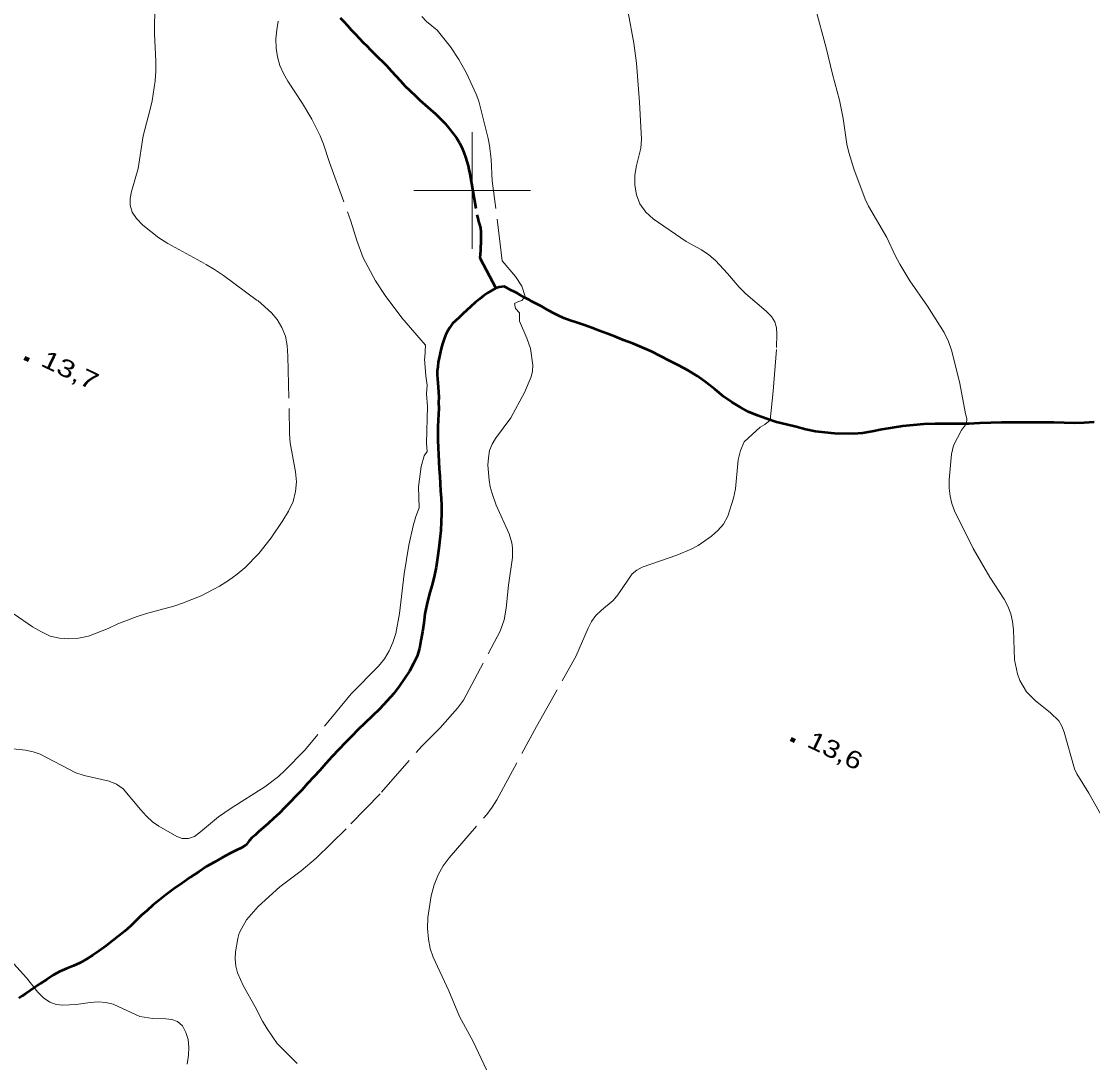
# Model space of a CAD drawing. Extents: x 355726 to 357533, y 5103782 to 5105258.
# Drawn here: x 356261.4 to 356353.2, y 5104625.2 to 5104714.5 of the extents above; entities that cross this region are included whole.
import ezdxf

# ---------------------------------------------------------------- set-up
doc = ezdxf.new("R2010")
doc.units = 0
doc.header["$LTSCALE"] = 0.6
doc.linetypes.add('DASH_DOUBLE_DOT', pattern=[9.2, 5, -1.2, 0.3, -1.2, 0.3, -1.2])
doc.linetypes.add('LONG_DASHED', pattern=[7.5, 6, -1.5])
for name, color, linetype, lineweight in [('2', 7, 'LONG_DASHED', 13), ('3', 7, 'Continuous', 140), ('4', 7, 'DASH_DOUBLE_DOT', 53), ('61', 7, 'Continuous', 13)]:
    doc.layers.add(name, color=color, linetype=linetype, lineweight=lineweight)

msp = doc.modelspace()

# ---------------------------------------------------------------- linework, layer by layer
at = {"layer": '2'}
for points in [[(356272.82, 5104715.98), (356272.79, 5104713.43), (356272.91, 5104711.04), (356272.9, 5104710.21), (356272.85, 5104709.38), (356272.58, 5104707.69), (356272.4, 5104706.84), (356271.82, 5104704.67), (356271.38, 5104701.88), (356270.82, 5104699.91), (356270.69, 5104699.3), (356270.7, 5104698.72), (356270.87, 5104698.13), (356271.26, 5104697.58), (356271.79, 5104697.01), (356273.15, 5104695.93), (356273.92, 5104695.44), (356277.15, 5104693.69), (356277.94, 5104693.21), (356278.7, 5104692.71), (356281.63, 5104690.55), (356282.81, 5104689.51), (356283.31, 5104688.92), (356283.69, 5104688.26), (356284, 5104687.5), (356284.15, 5104686.7), (356284.22, 5104685.79), (356284.36, 5104679.13), (356284.41, 5104678.36), (356284.88, 5104675.88), (356284.95, 5104675.01), (356284.88, 5104674.18), (356284.67, 5104673.34), (356284.26, 5104672.51), (356283.78, 5104671.69), (356282.78, 5104670.21), (356281.74, 5104668.88), (356280.52, 5104667.66), (356279.86, 5104667.09), (356279.14, 5104666.55), (356278.37, 5104666.07), (356276.78, 5104665.26), (356275.2, 5104664.62), (356274.44, 5104664.36), (356272.1, 5104663.74), (356271.31, 5104663.48), (356269.65, 5104662.84), (356268.83, 5104662.45), (356267.13, 5104661.8), (356266.28, 5104661.62), (356265.44, 5104661.55), (356264.64, 5104661.62), (356263.85, 5104661.79), (356263.1, 5104662.15), (356262.35, 5104662.59), (356260.77, 5104663.68)], [(356353.98, 5104646.29), (356352.84, 5104648.32), (356351.82, 5104649.99), (356351.62, 5104650.42), (356350.73, 5104653.57), (356350.52, 5104654.08), (356350.26, 5104654.53), (356349.56, 5104655.22), (356348.25, 5104656.28), (356347.49, 5104657.01), (356346.92, 5104657.99), (356346.72, 5104658.55), (356346.48, 5104659.76), (356346.38, 5104662.34), (356346.3, 5104663.04), (356346.15, 5104663.7), (356345.9, 5104664.36), (356345.58, 5104664.97), (356344.35, 5104666.84), (356342.93, 5104669.3), (356341.33, 5104672.53), (356341.1, 5104673.16), (356340.95, 5104673.8), (356340.87, 5104674.48), (356340.87, 5104675.18), (356341.08, 5104677.4), (356341.24, 5104678.13), (356341.93, 5104679.44), (356342.35, 5104680.01), (356342.37, 5104680.46), (356342.26, 5104680.86), (356341.78, 5104683.46), (356341.09, 5104686.21), (356340.82, 5104687.05), (356340.44, 5104687.83), (356339, 5104690.07), (356337.5, 5104692.26), (356336.64, 5104693.68), (356336.24, 5104694.42), (356335.52, 5104695.95), (356333.97, 5104698.65), (356333.67, 5104699.24), (356332.71, 5104701.84), (356332.27, 5104703.26), (356332.1, 5104703.97), (356331.79, 5104706.17), (356331.46, 5104707.74), (356330.86, 5104709.95), (356330.33, 5104712.22), (356329.25, 5104716.19)], [(356279.72, 5104634.72), (356279.92, 5104635.86), (356280.04, 5104636.32), (356280.23, 5104636.7), (356280.68, 5104637.46), (356281.66, 5104638.62), (356283.54, 5104640.3), (356285.35, 5104641.68), (356286.64, 5104642.75), (356289.62, 5104645.7), (356292.25, 5104648.42), (356295.68, 5104652.36), (356297.26, 5104653.94), (356298.76, 5104655.63), (356299.25, 5104656.3), (356302.4, 5104662.21), (356302.75, 5104663.2), (356302.93, 5104664.2), (356303.12, 5104666.16), (356303.45, 5104668.53), (356303.45, 5104669.36), (356303.4, 5104669.78), (356303.18, 5104670.57), (356302.06, 5104673.03), (356301.71, 5104674.01), (356301.54, 5104674.58), (356301.45, 5104675.17), (356301.34, 5104676.44), (356301.39, 5104677.08), (356301.5, 5104677.69), (356301.73, 5104678.24), (356302.01, 5104678.74), (356303.33, 5104680.51), (356304.48, 5104682.68), (356305.07, 5104684.01), (356305.17, 5104684.5), (356305.19, 5104685.01), (356304.99, 5104686.44), (356304.69, 5104687.32), (356304.07, 5104688.79), (356304.07, 5104689.51), (356303.73, 5104689.88), (356303.63, 5104690.3), (356303.91, 5104690.45), (356304.26, 5104690.55), (356304.53, 5104690.91), (356304.25, 5104691.8), (356303.73, 5104692.61), (356302.58, 5104693.97), (356301.73, 5104700.82), (356301.64, 5104702.66), (356301.5, 5104703.84), (356301.38, 5104704.46), (356300.57, 5104707.65), (356300.36, 5104708.26), (356299.53, 5104710.05), (356298.86, 5104711.22), (356298.16, 5104712.32), (356297, 5104713.73), (356296.09, 5104714.47), (356295.69, 5104714.9)], [(356301.24, 5104624.62), (356300.09, 5104627.05), (356298.93, 5104629.19), (356298, 5104631.38), (356296.66, 5104634.26), (356296.41, 5104635.03), (356296.26, 5104635.83), (356296.19, 5104636.74), (356296.2, 5104637.67), (356296.5, 5104639.53), (356296.74, 5104640.47), (356297.1, 5104641.32), (356297.52, 5104642.09), (356298.02, 5104642.78), (356301.26, 5104646.51), (356301.73, 5104647.13), (356302.13, 5104647.76), (356305.51, 5104654.05), (356308.89, 5104660.05), (356309.94, 5104662.47), (356310.24, 5104663.05), (356310.61, 5104663.57), (356311.07, 5104664.03), (356312.08, 5104664.86), (356312.48, 5104665.33), (356313.72, 5104667.13), (356314.11, 5104667.45), (356314.57, 5104667.71), (356317.54, 5104668.73), (356318.77, 5104669.24), (356319.37, 5104669.57), (356320.52, 5104670.36), (356321.05, 5104670.84), (356321.53, 5104671.4), (356321.91, 5104672.07), (356322.39, 5104673.61), (356322.55, 5104674.41), (356322.79, 5104676.9), (356322.98, 5104677.71), (356323.32, 5104678.44), (356324.68, 5104679.7), (356325.08, 5104679.94), (356325.52, 5104680.3), (356325.8, 5104682.78), (356326.08, 5104686.53), (356326.11, 5104687.69), (356326.07, 5104688.21), (356325.93, 5104688.72), (356325.64, 5104689.19), (356325.2, 5104689.66), (356323.46, 5104691.12), (356322.89, 5104691.7), (356321.88, 5104692.88), (356320.84, 5104694), (356320.27, 5104694.48), (356319.65, 5104694.91), (356318.33, 5104695.63), (356315.52, 5104697.55), (356314.89, 5104698.13), (356314.38, 5104698.84), (356314.08, 5104699.63), (356313.93, 5104700.46), (356313.94, 5104701.3), (356314.07, 5104702.12), (356314.44, 5104703.63), (356314.5, 5104704.4), (356314.35, 5104707.57), (356314.07, 5104710.91), (356313.86, 5104712.61), (356313.37, 5104715.25)], [(356283.39, 5104714.5), (356283.26, 5104713.75), (356283.19, 5104712.98), (356283.22, 5104712.2), (356283.33, 5104711.44), (356283.54, 5104710.71), (356283.84, 5104710.01), (356284.2, 5104709.36), (356285.48, 5104707.44), (356286.28, 5104706.11), (356286.98, 5104704.69), (356287.28, 5104703.95), (356287.77, 5104702.4), (356289.61, 5104697.36), (356290.12, 5104695.7), (356290.66, 5104694.23), (356291.72, 5104692.26), (356292.56, 5104690.98), (356293.99, 5104689.09), (356296.01, 5104686.74), (356295.96, 5104685.65), (356295.92, 5104685.57), (356296.03, 5104684.11), (356296.14, 5104683.3)], [(356296.14, 5104683.3), (356296.1, 5104682.55), (356296.18, 5104681.48), (356296.08, 5104678.32), (356296.15, 5104677.62), (356295.88, 5104677.26), (356295.64, 5104676.34), (356295.4, 5104674.58), (356295.45, 5104672.79), (356295.17, 5104672.04), (356294.94, 5104671.24), (356294.59, 5104669.59), (356294.19, 5104667.13), (356293.78, 5104663.73), (356293.46, 5104662.01), (356293.22, 5104661.25), (356292.89, 5104660.53), (356292.48, 5104659.84), (356291.98, 5104659.21), (356289.64, 5104656.84), (356285.68, 5104652.03), (356283.96, 5104650.26), (356283.41, 5104649.76), (356282.25, 5104648.88), (356279.37, 5104647.05), (356278.28, 5104646.3), (356276.74, 5104645.01), (356276.22, 5104644.63), (356275.69, 5104644.44), (356275.17, 5104644.45), (356274.7, 5104644.61), (356273.16, 5104645.5), (356272.61, 5104645.88), (356272.09, 5104646.36), (356271.59, 5104646.92), (356270.11, 5104648.7), (356269.54, 5104649.09), (356268.91, 5104649.36), (356266.76, 5104649.84), (356266.06, 5104650.08), (356263, 5104651.67), (356262.4, 5104651.88), (356261.75, 5104652.03), (356260.41, 5104652.17)], [(356285.01, 5104625.15), (356283.31, 5104626.88), (356282.43, 5104628.13), (356282.05, 5104628.78), (356281.41, 5104630.03), (356280.42, 5104631.79), (356279.91, 5104632.92), (356279.77, 5104633.5), (356279.69, 5104634.12), (356279.72, 5104634.72)], [(356275.58, 5104625.11), (356275.71, 5104625.86), (356275.74, 5104626.55), (356275.68, 5104627.21), (356275.48, 5104627.82), (356275.19, 5104628.38), (356274.77, 5104628.75), (356274.28, 5104628.94), (356273.77, 5104629), (356272.64, 5104629.01), (356271.53, 5104629.19), (356269.24, 5104630.25), (356268.62, 5104630.4), (356267.95, 5104630.44), (356267.28, 5104630.4), (356266.09, 5104630.21), (356264.94, 5104630.16), (356264.36, 5104630.22), (356263.81, 5104630.43), (356263.28, 5104630.78), (356262.8, 5104631.28), (356261.81, 5104632.51), (356260.75, 5104633.7)]]:
    msp.add_lwpolyline(points, dxfattribs=at)
at = {"layer": '3'}
for p, q in [((356261.66, 5104685.65), (356262.02, 5104685.48)), ((356327.3, 5104653), (356327.66, 5104652.83))]:
    msp.add_line(p, q, dxfattribs=at)
at = {"layer": '4'}
for points in [[(356288.69, 5104714.8), (356289, 5104714.48), (356289.32, 5104714.13), (356289.65, 5104713.75), (356290, 5104713.38), (356290.33, 5104713.04), (356290.67, 5104712.69), (356290.99, 5104712.38), (356291.3, 5104712.05), (356291.64, 5104711.7), (356291.98, 5104711.37), (356292.33, 5104711.04), (356292.69, 5104710.67), (356293.07, 5104710.26), (356293.47, 5104709.83), (356293.86, 5104709.38), (356294.24, 5104708.96), (356294.68, 5104708.53), (356295.12, 5104708.13), (356295.53, 5104707.73), (356295.98, 5104707.32), (356296.42, 5104706.94), (356296.85, 5104706.55), (356297.25, 5104706.17), (356297.68, 5104705.74), (356298.04, 5104705.3), (356298.36, 5104704.9), (356298.67, 5104704.5), (356298.92, 5104704.09), (356299.11, 5104703.68), (356299.3, 5104703.26), (356299.44, 5104702.84), (356299.56, 5104702.47), (356299.66, 5104702.11), (356299.73, 5104701.8), (356299.81, 5104701.41), (356300.4, 5104697.91), (356300.48, 5104697.63), (356300.54, 5104697.34), (356300.64, 5104697.08), (356300.71, 5104696.79), (356300.74, 5104696.41), (356300.76, 5104695.95), (356300.75, 5104695.51), (356300.72, 5104695.13), (356300.73, 5104694.88), (356300.69, 5104694.5), (356300.67, 5104694.23), (356302.04, 5104691.61)], [(356325.24, 5104680.41), (356324.45, 5104680.69), (356323.68, 5104681.03), (356322.97, 5104681.42), (356322.25, 5104681.84), (356321.54, 5104682.34), (356320.81, 5104682.94), (356320.06, 5104683.54), (356319.3, 5104684.09), (356318.5, 5104684.55), (356317.7, 5104684.98), (356316.92, 5104685.4), (356316.15, 5104685.8), (356315.38, 5104686.19), (356314.58, 5104686.54), (356313.76, 5104686.87), (356312.98, 5104687.16), (356312.23, 5104687.48), (356311.55, 5104687.73), (356310.9, 5104687.96), (356310.26, 5104688.21), (356309.64, 5104688.44), (356309.03, 5104688.66), (356308.41, 5104688.84), (356307.87, 5104689.05), (356307.38, 5104689.28), (356306.97, 5104689.49), (356306.61, 5104689.69), (356306.27, 5104689.87), (356305.96, 5104690.04), (356305.68, 5104690.19), (356305.46, 5104690.3), (356305.18, 5104690.46), (356304.89, 5104690.62), (356304.61, 5104690.76), (356304.35, 5104690.9), (356304.1, 5104691.04), (356303.85, 5104691.18), (356303.58, 5104691.32), (356303.32, 5104691.46), (356302.97, 5104691.65), (356302.74, 5104691.76), (356302.32, 5104691.71), (356302.04, 5104691.61), (356301.69, 5104691.43), (356301.35, 5104691.22), (356300.98, 5104690.97), (356300.62, 5104690.69), (356300.26, 5104690.38), (356299.89, 5104690.04), (356299.54, 5104689.72), (356299.21, 5104689.41), (356298.89, 5104689.11), (356298.6, 5104688.84), (356298.31, 5104688.58), (356298.08, 5104688.26), (356297.89, 5104687.92), (356297.72, 5104687.58), (356297.57, 5104687.2), (356297.47, 5104686.84), (356297.36, 5104686.45), (356297.26, 5104686.05), (356297.18, 5104685.66), (356297.09, 5104685.28), (356297.05, 5104684.88), (356297.01, 5104684.51), (356297.01, 5104684.18), (356297.03, 5104683.84), (356297.06, 5104683.5), (356297.09, 5104683.13), (356297.12, 5104682.71), (356297.14, 5104682.28), (356297.13, 5104681.82), (356297.14, 5104681.34), (356297.11, 5104680.82), (356297.1, 5104680.29), (356297.07, 5104679.73), (356297.06, 5104679.15), (356297.07, 5104678.55), (356297.1, 5104677.95), (356297.12, 5104677.34), (356297.16, 5104676.75), (356297.18, 5104676.12), (356297.22, 5104675.49), (356297.25, 5104674.87), (356297.3, 5104674.25), (356297.34, 5104673.63), (356297.39, 5104672.98), (356297.38, 5104672.29), (356297.34, 5104671.59), (356297.32, 5104670.86), (356297.24, 5104670.11), (356297.16, 5104669.32), (356297.04, 5104668.5), (356296.93, 5104667.7), (356296.76, 5104666.88), (356296.54, 5104666.09), (356296.31, 5104665.32), (356296.11, 5104664.5), (356295.96, 5104663.7), (356295.86, 5104662.9)], [(356353.29, 5104680.13), (356352.44, 5104680.08), (356351.59, 5104680.05), (356350.72, 5104680.07), (356349.84, 5104680.09), (356348.96, 5104680.09), (356348.04, 5104680.09), (356347.16, 5104680.11), (356346.25, 5104680.09), (356345.34, 5104680.09), (356344.43, 5104680.08), (356343.51, 5104680.05), (356342.56, 5104680), (356341.6, 5104680), (356340.63, 5104680), (356339.68, 5104679.98), (356338.71, 5104679.95), (356337.79, 5104679.88), (356336.86, 5104679.78), (356335.98, 5104679.65), (356335.11, 5104679.5), (356334.26, 5104679.34), (356333.44, 5104679.19), (356332.67, 5104679.12), (356331.04, 5104679.16), (356330.23, 5104679.24), (356329.42, 5104679.34), (356328.6, 5104679.5), (356327.76, 5104679.72), (356326.93, 5104679.92), (356326.07, 5104680.13), (356325.24, 5104680.41)], [(356295.86, 5104662.9), (356295.75, 5104662.15), (356295.62, 5104661.42), (356295.48, 5104660.72), (356295.28, 5104660.07), (356294.97, 5104659.44), (356294.63, 5104658.8), (356294.22, 5104658.17), (356293.78, 5104657.54), (356293.29, 5104656.88), (356292.69, 5104656.21), (356292.09, 5104655.55), (356291.43, 5104654.94), (356290.82, 5104654.34), (356290.25, 5104653.79), (356289.7, 5104653.23), (356289.15, 5104652.66), (356288.58, 5104652.07), (356288, 5104651.47), (356287.47, 5104650.88), (356286.94, 5104650.26), (356286.43, 5104649.72), (356285.91, 5104649.15), (356285.41, 5104648.59), (356284.91, 5104648.08), (356284.43, 5104647.58), (356283.96, 5104647.11), (356283.49, 5104646.63), (356283.01, 5104646.19), (356282.53, 5104645.73), (356282.11, 5104645.36), (356281.72, 5104645.04), (356281.4, 5104644.73), (356281.12, 5104644.49), (356280.9, 5104644.24), (356280.64, 5104643.91), (356280.25, 5104643.65), (356279.8, 5104643.44), (356279.23, 5104643.17), (356278.61, 5104642.82), (356277.93, 5104642.43), (356277.25, 5104642.04), (356276.58, 5104641.59), (356275.88, 5104641.13), (356275.16, 5104640.63), (356274.45, 5104640.13), (356273.77, 5104639.63), (356273.18, 5104639.17), (356272.64, 5104638.72), (356272.15, 5104638.28), (356271.68, 5104637.86), (356271.22, 5104637.42), (356270.76, 5104636.97), (356270.26, 5104636.51), (356269.74, 5104636.09), (356269.2, 5104635.66), (356268.64, 5104635.24), (356268.05, 5104634.83), (356267.51, 5104634.45), (356266.95, 5104634.09), (356266.41, 5104633.78), (356265.84, 5104633.53), (356265.27, 5104633.3), (356264.67, 5104633.04), (356264.1, 5104632.73), (356263.57, 5104632.37), (356263.03, 5104632.01), (356262.56, 5104631.7), (356262.12, 5104631.4), (356261.75, 5104631.13), (356261.42, 5104630.92), (356261.18, 5104630.75)]]:
    msp.add_lwpolyline(points, dxfattribs=at)
at = {"layer": '61'}
for p, q in [((356300, 5104695), (356300, 5104705)), ((356295, 5104700), (356305, 5104700))]:
    msp.add_line(p, q, dxfattribs=at)

# ---------------------------------------------------------------- texts
at = {"layer": '3'}
for s, width, p in [('13,7   ', 1.3, (356262.95, 5104685.01)), ('13,6   ', 1.25, (356328.59, 5104652.36))]:
    msp.add_text(s, height=1.5, rotation=334.423, dxfattribs=dict(at, width=width)).set_placement(p)

doc.saveas('drawing.dxf')
